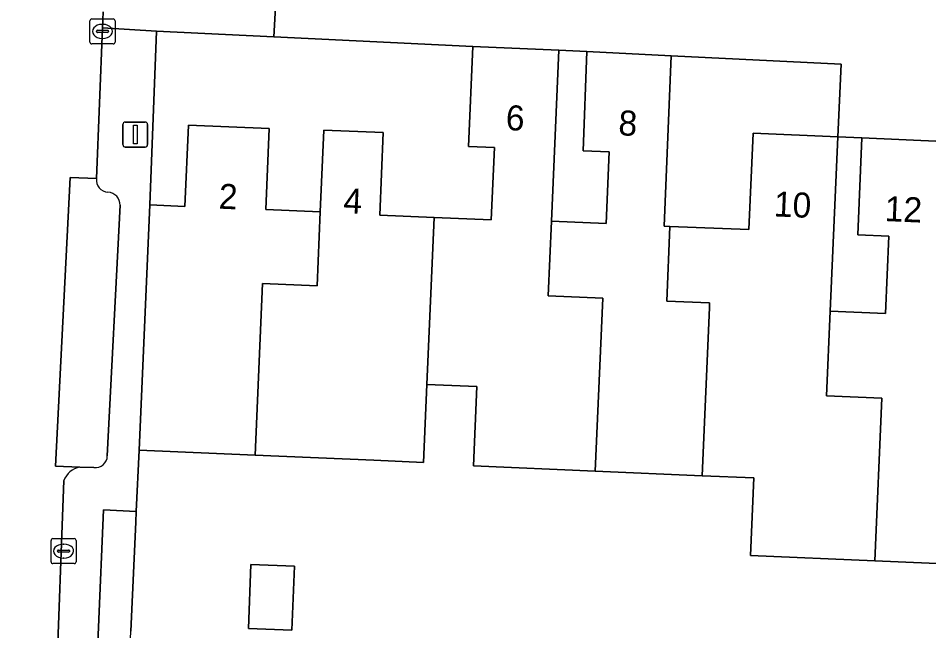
# Model space of a CAD drawing. Extents: x 162989 to 165008, y 383432 to 384338.
# Drawn here: x 164453.95 to 164490.32, y 383706.53 to 383731.01 of the extents above; entities that cross this region are included whole.
import ezdxf

# ---------------------------------------------------------------- set-up
doc = ezdxf.new("R2010")
doc.units = 0
for name, color, linetype in [('IMGEO_Erf', 7, 'Continuous'), ('IMGEO_Groenvoorziening', 7, 'Continuous'), ('IMGEO_Kolk', 7, 'Continuous'), ('IMGEO_Lichtmast', 7, 'Continuous'), ('IMGEO_Pand', 7, 'Continuous'), ('IMGEO_Pand_nummerreeks', 7, 'Continuous'), ('IMGEO_Parkeervlak_open', 7, 'Continuous'), ('IMGEO_Rijbaan_lokaal_open', 7, 'Continuous'), ('IMGEO_Voetpad_open', 7, 'Continuous')]:
    doc.layers.add(name, color=color, linetype=linetype)

msp = doc.modelspace()

# ---------------------------------------------------------------- linework, layer by layer
at = {"layer": 'IMGEO_Erf'}
for points in [[(164459.204, 383723.552), (164460.613, 383723.492), (164460.753, 383726.738), (164463.979, 383726.599), (164463.84, 383723.367), (164466.013, 383723.273), (164466.154, 383726.543), (164468.533, 383726.44), (164468.391, 383723.143), (164470.573, 383723.049), (164472.847, 383722.951), (164472.972, 383725.846), (164471.936, 383725.891), (164472.108, 383729.884), (164464.159, 383730.27), (164459.476, 383730.497)], [(164475.549, 383729.736), (164475.255, 383722.898), (164477.437, 383722.804), (164477.561, 383725.673), (164476.512, 383725.719), (164476.67, 383729.689)], [(164483.305, 383726.413), (164486.685, 383726.267), (164486.826, 383729.181), (164480.028, 383729.516), (164479.752, 383722.703), (164479.986, 383722.693), (164483.14, 383722.564)], [(164486.685, 383726.267), (164486.385, 383719.308), (164488.589, 383719.213), (164488.722, 383722.301), (164487.485, 383722.354), (164487.652, 383726.229)], [(164464.882, 383706.549), (164463.151, 383706.623), (164463.249, 383709.183), (164464.992, 383709.107)]]:
    msp.add_lwpolyline(points, close=True, dxfattribs=at)
msp.add_lwpolyline([(164492.504, 383709.14), (164488.174, 383709.327), (164483.199, 383709.543), (164483.332, 383712.639), (164481.273, 383712.728), (164477.004, 383712.912), (164472.132, 383713.122), (164472.268, 383716.287), (164470.28, 383716.372), (164470.143, 383713.257), (164468.157, 383713.343), (164463.415, 383713.547), (164458.781, 383713.747), (164458.669, 383711.3), (164458.65, 383710.873), (164458.452, 383706.508)], dxfattribs=at)
at = {"layer": 'IMGEO_Groenvoorziening'}
msp.add_lwpolyline([(164458.65, 383710.873), (164458.669, 383711.3), (164457.36, 383711.359), (164456.956, 383701.979), (164460.473, 383701.818), (164460.52, 383702.686), (164459.639, 383702.724), (164458.291, 383702.782), (164458.452, 383706.508)], close=True, dxfattribs=at)
at = {"layer": 'IMGEO_Kolk'}
for p, q in [((164456.817, 383730.061), (164456.817, 383730.913)), ((164456.892, 383730.987), (164457.744, 383730.987)), ((164457.305, 383730.767), (164457.33, 383730.767)), ((164457.818, 383730.913), (164457.818, 383730.061)), ((164457.076, 383730.481), (164457.076, 383730.493)), ((164457.514, 383730.444), (164457.116, 383730.444)), ((164457.119, 383730.53), (164457.517, 383730.53)), ((164457.56, 383730.493), (164457.56, 383730.481)), ((164457.744, 383729.987), (164456.892, 383729.987)), ((164457.328, 383730.207), (164457.303, 383730.207)), ((164455.264, 383709.288), (164455.264, 383710.14)), ((164455.339, 383710.214), (164456.191, 383710.214)), ((164455.752, 383709.994), (164455.777, 383709.994)), ((164456.265, 383710.14), (164456.265, 383709.288)), ((164455.523, 383709.708), (164455.523, 383709.72)), ((164455.961, 383709.671), (164455.563, 383709.671)), ((164455.566, 383709.757), (164455.964, 383709.757)), ((164456.007, 383709.72), (164456.007, 383709.708)), ((164455.775, 383709.434), (164455.75, 383709.434)), ((164456.191, 383709.214), (164455.339, 383709.214))]:
    msp.add_line(p, q, dxfattribs=at)
for points in [[(164456.817, 383730.061), (164456.817, 383730.913)], [(164456.892, 383730.987), (164457.744, 383730.987)], [(164457.818, 383730.913), (164457.818, 383730.061)], [(164457.744, 383729.987), (164456.892, 383729.987)], [(164455.264, 383709.288), (164455.264, 383710.14)], [(164455.339, 383710.214), (164456.191, 383710.214)], [(164456.265, 383710.14), (164456.265, 383709.288)], [(164456.191, 383709.214), (164455.339, 383709.214)]]:
    msp.add_lwpolyline(points, dxfattribs=at)
for centre, radius, start, end in [((164456.894, 383730.911), 0.0765, 91.552, 178.448), ((164456.894, 383730.911), 0.0765, 91.552, 178.448), ((164457.742, 383730.911), 0.0765, 1.552, 88.448), ((164457.742, 383730.911), 0.0765, 1.552, 88.448), ((164457.116, 383730.49), 0.0403, 85.8775, 175.7526), ((164457.113, 383730.48), 0.0366, 178.938, 274.7102), ((164457.517, 383730.487), 0.043, 264.8664, 352.4533), ((164457.521, 383730.492), 0.0386, 1.7309, 96.639), ((164456.894, 383730.063), 0.0765, 181.552, 268.448), ((164456.894, 383730.063), 0.0765, 181.552, 268.448), ((164457.742, 383730.063), 0.0765, 271.552, 358.448), ((164457.742, 383730.063), 0.0765, 271.552, 358.448), ((164455.341, 383710.138), 0.0765, 91.552, 178.448), ((164455.341, 383710.138), 0.0765, 91.552, 178.448), ((164456.189, 383710.138), 0.0765, 1.552, 88.448), ((164456.189, 383710.138), 0.0765, 1.552, 88.448), ((164455.563, 383709.717), 0.0403, 85.8775, 175.7526), ((164455.56, 383709.707), 0.0366, 178.938, 274.7102), ((164455.964, 383709.714), 0.043, 264.8664, 352.4533), ((164455.968, 383709.719), 0.0386, 1.7309, 96.639), ((164455.341, 383709.29), 0.0765, 181.552, 268.448), ((164455.341, 383709.29), 0.0765, 181.552, 268.448), ((164456.189, 383709.29), 0.0765, 271.552, 358.448), ((164456.189, 383709.29), 0.0765, 271.552, 358.448)]:
    msp.add_arc(centre, radius, start, end, dxfattribs=at)
for centre, major_axis, ratio, start_param, end_param in [((164457.304, 383730.487), (-0.387, 0.002), 0.722429, 4.712389, 7.853982), ((164457.329, 383730.487), (-0.39, 0.002), 0.717154, 1.570796, 4.712389), ((164455.751, 383709.714), (-0.387, 0.002), 0.722429, 4.712389, 7.853982), ((164455.776, 383709.714), (-0.39, 0.002), 0.717154, 1.570796, 4.712389)]:
    msp.add_ellipse(centre, major_axis=major_axis, ratio=ratio, start_param=start_param, end_param=end_param, dxfattribs=at)
at = {"layer": 'IMGEO_Lichtmast'}
for p, q in [((164458.13, 383725.963), (164458.13, 383726.763)), ((164458.13, 383726.763), (164458.13, 383725.963)), ((164458.23, 383726.863), (164459.02, 383726.863)), ((164459.02, 383726.863), (164458.23, 383726.863)), ((164459.12, 383726.763), (164459.12, 383725.963)), ((164459.12, 383725.963), (164459.12, 383726.763)), ((164459.02, 383725.863), (164458.23, 383725.863)), ((164458.23, 383725.863), (164459.02, 383725.863))]:
    msp.add_line(p, q, dxfattribs=at)
msp.add_lwpolyline([(164458.55, 383726.738), (164458.7, 383726.738), (164458.7, 383725.988), (164458.55, 383725.988), (164458.55, 383726.738)], dxfattribs=at)
for centre, start, end in [((164458.23, 383726.763), 90, 180), ((164458.23, 383726.763), 90, 180), ((164459.02, 383726.763), 0, 90), ((164459.02, 383726.763), 360, 90), ((164458.23, 383725.963), 180, 270), ((164458.23, 383725.963), 180, 270), ((164459.02, 383725.963), 270, 0), ((164459.02, 383725.963), 270, 0)]:
    msp.add_arc(centre, 0.1, start, end, dxfattribs=at)
at = {"layer": 'IMGEO_Pand'}
for points in [[(164477.004, 383712.912), (164477.305, 383719.818), (164475.126, 383719.912), (164475.255, 383722.898), (164475.549, 383729.736), (164472.108, 383729.884), (164471.936, 383725.891), (164472.972, 383725.846), (164472.847, 383722.951), (164470.573, 383723.049), (164470.28, 383716.372), (164472.268, 383716.287), (164472.132, 383713.122)], [(164477.004, 383712.912), (164481.273, 383712.728), (164481.562, 383719.451), (164481.57, 383719.632), (164479.857, 383719.706), (164479.986, 383722.693), (164479.752, 383722.703), (164480.028, 383729.516), (164476.67, 383729.689), (164476.512, 383725.719), (164477.561, 383725.673), (164477.437, 383722.804), (164475.255, 383722.898), (164475.126, 383719.912), (164477.305, 383719.818)], [(164463.415, 383713.547), (164463.712, 383720.409), (164465.888, 383720.316), (164466.013, 383723.273), (164463.84, 383723.367), (164463.979, 383726.599), (164460.753, 383726.738), (164460.613, 383723.492), (164459.204, 383723.552), (164458.781, 383713.747)], [(164470.28, 383716.372), (164470.573, 383723.049), (164468.391, 383723.143), (164468.533, 383726.44), (164466.154, 383726.543), (164466.013, 383723.273), (164465.888, 383720.316), (164463.712, 383720.409), (164463.415, 383713.547), (164468.157, 383713.343), (164470.143, 383713.257)], [(164486.385, 383719.308), (164486.685, 383726.267), (164483.305, 383726.413), (164483.14, 383722.564), (164479.986, 383722.693), (164479.857, 383719.706), (164481.57, 383719.632), (164481.562, 383719.451), (164481.273, 383712.728), (164483.332, 383712.639), (164483.199, 383709.543), (164488.174, 383709.327), (164488.447, 383715.828), (164486.239, 383715.923)], [(164488.174, 383709.327), (164492.504, 383709.14), (164492.787, 383715.644), (164492.651, 383715.65), (164490.892, 383715.726), (164491.042, 383719.21), (164490.904, 383719.138), (164491.204, 383726.076), (164490.897, 383726.089), (164487.652, 383726.229), (164487.485, 383722.354), (164488.722, 383722.301), (164488.589, 383719.213), (164486.385, 383719.308), (164486.239, 383715.923), (164488.447, 383715.828)], [(164463.249, 383709.183), (164463.151, 383706.623), (164464.882, 383706.549), (164464.992, 383709.107)]]:
    msp.add_lwpolyline(points, close=True, dxfattribs=at)
at = {"layer": 'IMGEO_Parkeervlak_open'}
for points in [[(164457.077, 383724.605), (164456.03, 383724.648), (164455.437, 383713.113), (164456.407, 383713.073), (164456.975, 383713.05)], [(164457.51, 383713.519), (164458.025, 383723.535)]]:
    msp.add_lwpolyline(points, dxfattribs=at)
for centre, radius, start, end in [((164457.554, 383724.541), 0.482, 172.3946, 267.6906), ((164457.503, 383723.539), 0.522, 359.5161, 86.534), ((164457.032, 383713.525), 0.478, 263.1412, 359.3367)]:
    msp.add_arc(centre, radius, start, end, dxfattribs=at)
at = {"layer": 'IMGEO_Rijbaan_lokaal_open'}
for points in [[(164456.03, 383724.648), (164457.077, 383724.605), (164457.314, 383730.623), (164457.34, 383731.274)], [(164456.407, 383713.073), (164455.437, 383713.113), (164456.03, 383724.648)], [(164450.803, 383706.502), (164450.275, 383706.546), (164450.179, 383704.576), (164455.465, 383704.244), (164455.774, 383712.532)]]:
    msp.add_lwpolyline(points, dxfattribs=at)
msp.add_arc((164456.564, 383712.249), 0.839, 100.7624, 160.276, dxfattribs=at)
at = {"layer": 'IMGEO_Voetpad_open'}
for points in [[(164457.34, 383731.274), (164457.314, 383730.623), (164459.476, 383730.497), (164464.159, 383730.27), (164464.303, 383732.898), (164463.347, 383732.944)], [(164486.242, 383731.848), (164464.303, 383732.898), (164464.159, 383730.27), (164472.108, 383729.884), (164475.549, 383729.736), (164476.67, 383729.689), (164480.028, 383729.516), (164486.826, 383729.181), (164486.685, 383726.267), (164487.652, 383726.229), (164490.897, 383726.089), (164490.989, 383729.012), (164500, 383728.608), (164500.636, 383728.579), (164500.58, 383726.84), (164500.534, 383725.629), (164503.563, 383725.502), (164505.836, 383725.377), (164509.238, 383725.253), (164510.392, 383725.181), (164513.812, 383725.037), (164525.106, 383724.541), (164524.875, 383729.617)], [(164491.859, 383694.319), (164488.533, 383694.461), (164488.69, 383698.28), (164480.695, 383698.608), (164479.231, 383698.422), (164478.001, 383699.227), (164477.961, 383701.935), (164466.319, 383702.436), (164462.98, 383702.58), (164460.678, 383702.679), (164460.52, 383702.686), (164460.473, 383701.818), (164456.956, 383701.979), (164457.36, 383711.359), (164458.669, 383711.3), (164458.781, 383713.747), (164459.204, 383723.552), (164459.476, 383730.497), (164457.314, 383730.623), (164457.077, 383724.605)], [(164458.025, 383723.535), (164457.51, 383713.519)], [(164456.975, 383713.05), (164456.407, 383713.073)], [(164455.774, 383712.532), (164455.465, 383704.244), (164455.418, 383703.384), (164454.671, 383692.644)]]:
    msp.add_lwpolyline(points, dxfattribs=at)
for centre, radius, start, end in [((164457.554, 383724.541), 0.482, 172.3946, 267.6906), ((164457.503, 383723.539), 0.522, 359.5161, 86.534), ((164457.032, 383713.525), 0.478, 263.1412, 359.3367), ((164456.564, 383712.249), 0.839, 100.7624, 160.276)]:
    msp.add_arc(centre, radius, start, end, dxfattribs=at)

# ---------------------------------------------------------------- texts
at = {"layer": 'IMGEO_Pand_nummerreeks'}
for s, rotation, p in [('6', 357.5372, (164473.413, 383726.545)), ('8', 357.0508, (164477.91, 383726.341)), ('2', 357.5328, (164461.948, 383723.403)), ('4', 357.5209, (164466.927, 383723.226)), ('10', 357.5248, (164484.122, 383723.094)), ('12', 357.5335, (164488.549, 383722.907))]:
    msp.add_text(s, height=1, rotation=rotation, dxfattribs=at).set_placement(p)

doc.saveas('drawing.dxf')
